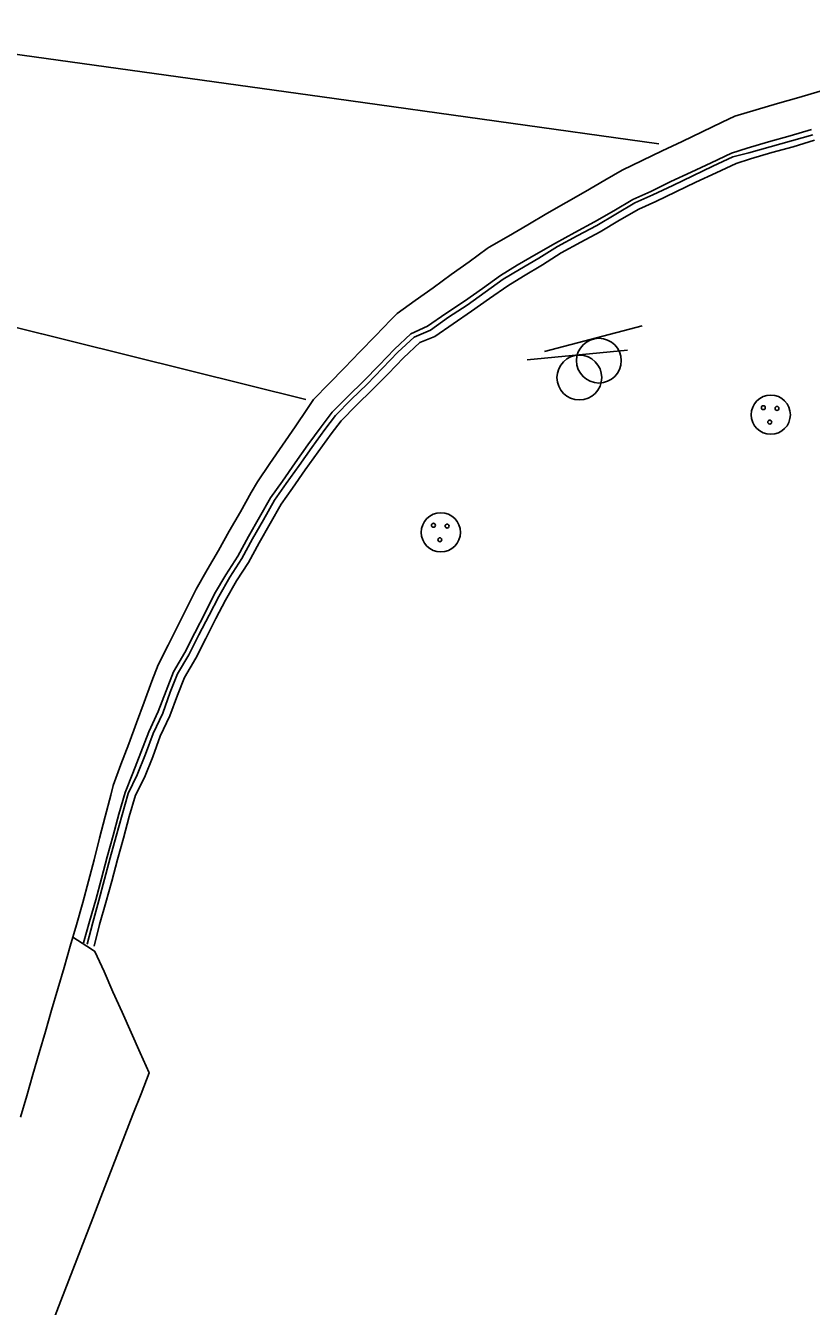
# Model space of a CAD drawing. Extents: x 1901471 to 1963503, y 756461 to 799997.
# Drawn here: x 1941774.4 to 1941809.8, y 780232.7 to 780290.3 of the extents above; entities that cross this region are included whole.
import ezdxf

# ---------------------------------------------------------------- set-up
doc = ezdxf.new("R2010")
doc.units = 0
for name, color, linetype in [('RD_EX_Bldg', 7, 'Continuous'), ('RD_EX_BldgApp', 7, 'Continuous'), ('RD_EX_Conc', 7, 'Continuous'), ('RD_EX_DR_Inlet', 7, 'Continuous'), ('RD_EX_Road', 7, 'Continuous')]:
    doc.layers.add(name, color=color, linetype=linetype)

# ---------------------------------------------------------------- blocks, each defined once
blk = doc.blocks.new('MH')
at = {"layer": 'RD_EX_DR_Inlet'}
for centre, radius in [((0, 0), 1.75), ((-0.66, 0.63), 0.175), ((0.56, 0.56), 0.175), ((-0.09, -0.66), 0.175)]:
    blk.add_circle(centre, radius, dxfattribs=at)
blk = doc.blocks.new('SIGN')
at = {"layer": 'RD_EX_BldgApp'}
blk.add_line((-4.52, -2.02), (4.48, -2.02), dxfattribs=at)
blk.add_circle((0, 0), 2, dxfattribs=at)

msp = doc.modelspace()

# ---------------------------------------------------------------- linework, layer by layer
at = {"layer": 'RD_EX_Conc'}
for points in [[(1941777.04, 780249.03), (1941777.32, 780249.99), (1941777.6, 780250.96), (1941777.86, 780251.93), (1941778.11, 780252.9), (1941778.38, 780253.86), (1941778.64, 780254.82), (1941778.92, 780255.79), (1941779.27, 780256.66), (1941779.63, 780257.59), (1941779.98, 780258.52), (1941780.41, 780259.43), (1941780.76, 780260.37), (1941781.09, 780261.22), (1941781.6, 780262.09), (1941782.06, 780262.97), (1941782.51, 780263.87), (1941782.94, 780264.72), (1941783.44, 780265.58), (1941783.99, 780266.42), (1941784.46, 780267.3), (1941784.96, 780268.17), (1941785.45, 780269.04), (1941785.99, 780269.79), (1941786.56, 780270.61), (1941787.14, 780271.43), (1941787.73, 780272.24), (1941788.23, 780272.9), (1941788.93, 780273.6), (1941789.65, 780274.3), (1941790.35, 780275.01), (1941791.04, 780275.73), (1941791.77, 780276.42), (1941792.52, 780276.76), (1941793.34, 780277.33), (1941794.18, 780277.88), (1941794.99, 780278.46), (1941795.81, 780279.04), (1941796.55, 780279.5), (1941797.41, 780280), (1941798.28, 780280.49), (1941799.15, 780280.97), (1941800.03, 780281.45), (1941800.9, 780281.95), (1941801.76, 780282.46), (1941802.57, 780282.82), (1941803.47, 780283.26), (1941804.38, 780283.69), (1941805.28, 780284.11), (1941806.19, 780284.54), (1941806.9, 780284.77), (1941807.86, 780285.05), (1941808.83, 780285.32), (1941809.79, 780285.6)], [(1941777.21, 780248.98), (1941777.46, 780249.95), (1941777.73, 780250.93), (1941777.99, 780251.9), (1941778.24, 780252.86), (1941778.51, 780253.83), (1941778.78, 780254.79), (1941779.05, 780255.75), (1941779.46, 780256.58), (1941779.83, 780257.51), (1941780.18, 780258.45), (1941780.61, 780259.36), (1941780.95, 780260.3), (1941781.28, 780261.13), (1941781.79, 780261.99), (1941782.24, 780262.88), (1941782.69, 780263.77), (1941783.13, 780264.61), (1941783.62, 780265.48), (1941784.17, 780266.32), (1941784.64, 780267.2), (1941785.14, 780268.06), (1941785.64, 780268.93), (1941786.16, 780269.68), (1941786.74, 780270.49), (1941787.31, 780271.31), (1941787.9, 780272.12), (1941788.38, 780272.75), (1941789.08, 780273.46), (1941789.8, 780274.16), (1941790.5, 780274.87), (1941791.19, 780275.59), (1941791.92, 780276.27), (1941792.65, 780276.58), (1941793.47, 780277.16), (1941794.3, 780277.71), (1941795.11, 780278.29), (1941795.93, 780278.87), (1941796.65, 780279.31), (1941797.52, 780279.82), (1941798.37, 780280.34), (1941799.25, 780280.82), (1941800.13, 780281.29), (1941800.99, 780281.8), (1941801.85, 780282.3), (1941802.65, 780282.66), (1941803.55, 780283.09), (1941804.45, 780283.52), (1941805.36, 780283.95), (1941806.26, 780284.37), (1941806.97, 780284.55), (1941807.93, 780284.83), (1941808.89, 780285.1), (1941809.85, 780285.37)], [(1941777.52, 780248.89), (1941777.77, 780249.86), (1941778.05, 780250.85), (1941778.32, 780251.81), (1941778.57, 780252.78), (1941778.84, 780253.74), (1941779.1, 780254.71), (1941779.38, 780255.67), (1941779.79, 780256.46), (1941780.16, 780257.39), (1941780.5, 780258.33), (1941780.93, 780259.24), (1941781.28, 780260.17), (1941781.59, 780260.97), (1941782.1, 780261.84), (1941782.55, 780262.72), (1941783, 780263.62), (1941783.43, 780264.44), (1941783.92, 780265.31), (1941784.47, 780266.14), (1941784.95, 780267.02), (1941785.44, 780267.89), (1941785.94, 780268.76), (1941786.45, 780269.48), (1941787.02, 780270.3), (1941787.6, 780271.11), (1941788.19, 780271.92), (1941788.63, 780272.51), (1941789.33, 780273.21), (1941790.05, 780273.91), (1941790.75, 780274.62), (1941791.44, 780275.34), (1941792.17, 780276.03), (1941792.85, 780276.3), (1941793.67, 780276.87), (1941794.5, 780277.43), (1941795.31, 780278.01), (1941796.13, 780278.58), (1941796.83, 780279.01), (1941797.69, 780279.52), (1941798.53, 780280.06), (1941799.41, 780280.54), (1941800.29, 780281.01), (1941801.15, 780281.52), (1941802.02, 780282.02), (1941802.79, 780282.37), (1941803.69, 780282.8), (1941804.59, 780283.23), (1941805.5, 780283.66), (1941806.4, 780284.08), (1941807.05, 780284.29), (1941808.01, 780284.57), (1941808.97, 780284.82), (1941809.93, 780285.13)]]:
    msp.add_lwpolyline(points, dxfattribs=at)
at = {"layer": 'RD_EX_Road'}
for points in [[(1941726.3, 780295.45), (1941753.12, 780291.9), (1941788.32, 780287), (1941802.93, 780284.96)], [(1941774.21, 780241.2), (1941774.49, 780242.16), (1941774.77, 780243.12), (1941775.05, 780244.08), (1941775.33, 780245.04), (1941775.61, 780246), (1941775.89, 780246.96), (1941776.17, 780247.92), (1941776.45, 780248.88), (1941776.73, 780249.84), (1941777.02, 780250.84), (1941777.27, 780251.8), (1941777.52, 780252.77), (1941777.77, 780253.74), (1941778.02, 780254.71), (1941778.27, 780255.68), (1941778.38, 780256.11), (1941778.73, 780257.05), (1941779.08, 780257.98), (1941779.43, 780258.92), (1941779.78, 780259.86), (1941780.12, 780260.8), (1941780.4, 780261.53), (1941780.85, 780262.42), (1941781.3, 780263.32), (1941781.75, 780264.21), (1941782.11, 780264.94), (1941782.61, 780265.81), (1941783.11, 780266.68), (1941783.6, 780267.55), (1941784.1, 780268.41), (1941784.59, 780269.28), (1941784.87, 780269.76), (1941785.43, 780270.59), (1941785.99, 780271.41), (1941786.56, 780272.23), (1941787.12, 780273.06), (1941787.39, 780273.46), (1941788.09, 780274.18), (1941788.79, 780274.89), (1941789.48, 780275.61), (1941790.18, 780276.32), (1941790.87, 780277.04), (1941791.16, 780277.33), (1941791.97, 780277.91), (1941792.78, 780278.49), (1941793.59, 780279.08), (1941794.4, 780279.66), (1941795.21, 780280.25), (1941795.3, 780280.31), (1941796.16, 780280.81), (1941797.03, 780281.31), (1941797.89, 780281.82), (1941798.76, 780282.32), (1941799.62, 780282.82), (1941800.49, 780283.32), (1941801.27, 780283.78), (1941802.17, 780284.21), (1941803.07, 780284.64), (1941803.97, 780285.07), (1941804.87, 780285.5), (1941805.78, 780285.93), (1941806.35, 780286.21), (1941807.31, 780286.49), (1941808.27, 780286.77), (1941809.23, 780287.05), (1941810.19, 780287.33)], [(1941763.27, 780279.37), (1941787.05, 780273.46)], [(1941775.66, 780232), (1941776.02, 780232.93), (1941776.38, 780233.86), (1941776.74, 780234.8), (1941777.1, 780235.73), (1941777.47, 780236.66), (1941777.83, 780237.59), (1941778.19, 780238.53), (1941778.55, 780239.46), (1941778.91, 780240.39), (1941779.27, 780241.32), (1941779.64, 780242.25), (1941780, 780243.19), (1941779.6, 780244.09), (1941779.19, 780245), (1941778.78, 780245.91), (1941778.37, 780246.83), (1941777.97, 780247.74), (1941777.56, 780248.65), (1941777.4, 780248.75), (1941776.57, 780249.29)]]:
    msp.add_lwpolyline(points, dxfattribs=at)

# ---------------------------------------------------------------- block references
at = {"layer": 'RD_EX_Bldg', "xscale": 0.5039370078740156, "yscale": 0.5039370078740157}
for p, rotation in [((1941800.23, 780275.21), -165.288535), ((1941799.35, 780274.45), -174.41263800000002)]:
    msp.add_blockref('SIGN', p, dxfattribs=dict(at, rotation=rotation))
at = {"layer": 'RD_EX_DR_Inlet', "xscale": 0.5039370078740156, "yscale": 0.5039370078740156}
for p in [(1941807.96, 780272.78), (1941793.12, 780267.49)]:
    msp.add_blockref('MH', p, dxfattribs=at)

doc.saveas('drawing.dxf')
